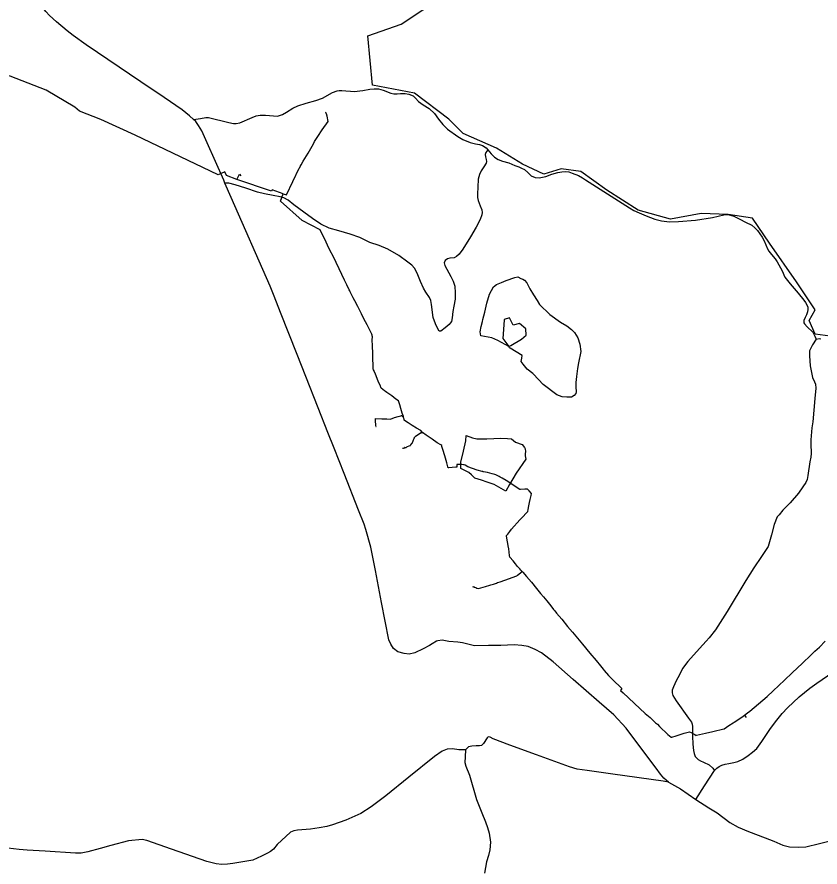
# Model space of a CAD drawing. Extents: x -789162 to -606354, y -1062736 to -945481.
# Drawn here: x -730974 to -727325, y -968607 to -964745 of the extents above; entities that cross this region are included whole.
import ezdxf

# ---------------------------------------------------------------- set-up
doc = ezdxf.new("R2010")
doc.units = 0
for name, color, linetype in [('_SIRSI VZTAHY_OP vodnich zdroju II stupne', 7, 'Continuous'), ('_SIRSI VZTAHY_SILNICE I TRIDY_STAV', 7, 'Continuous'), ('_SIRSI VZTAHY_SILNICE III TRIDY_STAV', 7, 'Continuous'), ('_SIRSI VZTAHY_VTL PLYNOVOD', 7, 'Continuous')]:
    doc.layers.add(name, color=color, linetype=linetype)

msp = doc.modelspace()

# ---------------------------------------------------------------- linework, layer by layer
at = {"layer": '_SIRSI VZTAHY_OP vodnich zdroju II stupne'}
msp.add_lwpolyline([(-727256.6, -966197.4), (-727346.4, -966185.2), (-727375, -966123.9), (-727346.4, -966075), (-727432.1, -965948.4), (-727554.6, -965772.8), (-727632.2, -965658.5), (-727742.5, -965642.1), (-727865, -965638.1), (-728003.8, -965662.6), (-728150.8, -965621.7), (-728293.7, -965531.9), (-728412.1, -965446.2), (-728501.9, -965433.9), (-728579.5, -965458.4), (-728677.5, -965413.5), (-728795.9, -965340), (-728947, -965274.7), (-729012.3, -965209.3), (-729167.5, -965090.9), (-729359.4, -965054.2), (-729379.8, -964829.6), (-729228.7, -964776.5), (-728538.7, -964319.2)], dxfattribs=at)
for points in [[(-728766.4, -966205.6), (-728738.9, -966241.9), (-728788.8, -966215.2), (-728815.8, -966201.8), (-728867, -966193.4), (-728869.4, -966175.7), (-728864.6, -966150.4), (-728858.7, -966127.6), (-728856.8, -966119.4), (-728849, -966085.5), (-728839.7, -966044.2), (-728827.1, -966003.6), (-728818.6, -965986.8), (-728808.5, -965970.7), (-728795.8, -965960.6), (-728773.1, -965951.3), (-728751.1, -965942), (-728712.6, -965927.6), (-728698.8, -965925.5), (-728684.5, -965932.1), (-728675.6, -965936.4), (-728667.4, -965941), (-728656.9, -965952.8), (-728644, -965979.1), (-728627.2, -966007.1), (-728610.3, -966033.3), (-728599.3, -966051), (-728552.2, -966095.6), (-728504.1, -966130.5), (-728475.3, -966148.3), (-728454.9, -966164.3), (-728440.5, -966177.9), (-728425.3, -966202.4), (-728416, -966230.4), (-728412.6, -966265.1), (-728422.3, -966315.9), (-728427.3, -966341.4), (-728432.4, -966378.7), (-728435, -966405.8), (-728434.5, -966424.4), (-728432.9, -966447), (-728434.3, -966456), (-728442.9, -966465), (-728454.6, -966472.5), (-728475.8, -966471.8), (-728496.7, -966470), (-728520.6, -966461.7), (-728583.2, -966413.8), (-728627.8, -966366.9), (-728630.6, -966364.6), (-728655.5, -966344.3), (-728674.1, -966321.7), (-728683.6, -966310.1), (-728680.8, -966294.3), (-728678.7, -966282.4), (-728733.1, -966249.1), (-728735.9, -966247.4), (-728738.9, -966241.9), (-728730.7, -966237.2), (-728682.2, -966209.1), (-728659.9, -966190.9), (-728661.3, -966160.8), (-728691, -966137.1), (-728719.5, -966144.7), (-728736.8, -966111.6), (-728759.8, -966118.6), (-728760, -966121.4)], [(-728932.5, -966645.4), (-728904.8, -966656), (-728884.4, -966661.7), (-728838.9, -966660.9), (-728776.2, -966658.5), (-728745.2, -966659.3), (-728726.5, -966661.7), (-728717.6, -966669.1), (-728708.2, -966676.6), (-728679.2, -966686.4), (-728668.7, -966700.9), (-728665.3, -966706), (-728663.2, -966718.4), (-728665.3, -966729), (-728665.3, -966738.4), (-728662.3, -966753.3), (-728706.2, -966817), (-728735.5, -966868.5), (-728752.5, -966898.3), (-728806.1, -966869), (-728837, -966858.5), (-728863.8, -966848.7), (-728893.1, -966839.8), (-728908.5, -966825.1), (-728920.7, -966813.8), (-728957.2, -966796.7), (-728957.2, -966767.5), (-728945.9, -966716.6), (-728934.3, -966670.6)]]:
    msp.add_lwpolyline(points, close=True, dxfattribs=at)
at = {"layer": '_SIRSI VZTAHY_SILNICE I TRIDY_STAV'}
for points in [[(-730172.1, -965211), (-730190.9, -965194.1), (-730223.3, -965166.6), (-730305.3, -965110.7), (-730411.5, -965039), (-730660.5, -964870.5), (-730719.8, -964828.7), (-730746.7, -964807.6), (-730794.6, -964766.5), (-730827.3, -964737.9), (-730843.7, -964719.2), (-730854, -964705.4), (-730865.5, -964684.7), (-730873.2, -964659.8), (-730883.6, -964616.6), (-730889.5, -964587.1), (-730893.9, -964571.6), (-730900.2, -964559.2), (-730906.6, -964545.7), (-730909, -964532.8), (-730910, -964511.8), (-730909.8, -964495.3), (-730910.5, -964485.7)], [(-730029.2, -965499), (-730034.6, -965486.5), (-730109.8, -965317.1), (-730135, -965262), (-730141.6, -965249.8), (-730149.8, -965237.6), (-730161.9, -965220.1), (-730172.1, -965211)], [(-728014.3, -968220.5), (-728034.6, -968202.8), (-728049.7, -968185.2), (-728069.6, -968158.1), (-728135, -968070.9), (-728205.6, -967975.6), (-728261.6, -967915.8), (-728328.4, -967857), (-728446.5, -967754.6), (-728538, -967675.1), (-728591, -967632.9), (-728619.2, -967618.4), (-728651.9, -967605.1), (-728680.3, -967599.9), (-728715, -967597.1), (-728776.1, -967599.5), (-728831.2, -967600.9), (-728895.7, -967601.3), (-728949.4, -967588.1), (-728971.4, -967584.6), (-729011.5, -967582.6), (-729042.2, -967576.7), (-729062.4, -967578.5), (-729068.3, -967581.2), (-729087.9, -967592.9), (-729099.4, -967600), (-729127.9, -967615.1), (-729167, -967633.2), (-729192.2, -967638.9), (-729215.1, -967637.1), (-729243.3, -967629.7), (-729263.7, -967614.2), (-729276.1, -967594.2), (-729283.8, -967574.1), (-729318.6, -967404.4), (-729345.4, -967260.2), (-729366.2, -967153.9), (-729389.1, -967073), (-729396.6, -967049.2), (-729421.8, -966985.4), (-729487.1, -966818.3), (-729533.1, -966704), (-729562, -966633.2), (-729605.1, -966520.9), (-729661.6, -966378.7), (-729701.4, -966278.2), (-729776.9, -966087), (-729805.3, -966012.5), (-729823.1, -965967.5), (-730001.3, -965564.6), (-730029.2, -965499)], [(-728014.3, -968220.5), (-727959, -968252), (-727888.6, -968299.6)], [(-727888.6, -968299.6), (-727830.1, -968337.1), (-727792.8, -968361.1), (-727734.6, -968403.9), (-727696.2, -968425.6), (-727649.8, -968445.6), (-727574.5, -968474.6), (-727535.5, -968489.2), (-727493.2, -968507.2), (-727464.3, -968514.8), (-727425, -968517.2), (-727388.7, -968514.2), (-727326.7, -968499.7), (-727255.2, -968481.1)]]:
    msp.add_lwpolyline(points, dxfattribs=at)
at = {"layer": '_SIRSI VZTAHY_SILNICE III TRIDY_STAV'}
for points in [[(-730172.1, -965211), (-730140.7, -965206), (-730116, -965202), (-730103.4, -965201.6), (-730011.2, -965224.2), (-729990, -965228.6), (-729978.7, -965228), (-729961.5, -965224.9), (-729905.7, -965200.9), (-729886.9, -965194.1), (-729868.9, -965190.8), (-729845.1, -965190.3), (-729791.2, -965194.5), (-729767.9, -965187.9), (-729749.6, -965177), (-729720.1, -965159.4), (-729697.4, -965147.6), (-729659.8, -965136.6), (-729616.1, -965123.7), (-729586.2, -965113.1), (-729540.8, -965088.4), (-729519, -965079.6), (-729510.7, -965078.1), (-729498.3, -965078.6), (-729479.5, -965080.5), (-729458, -965081.9), (-729441.9, -965083.1), (-729402.6, -965079.1), (-729371, -965072.2), (-729351.4, -965070.4), (-729331.3, -965070.7), (-729310.4, -965077), (-729274.9, -965090.5), (-729261.4, -965094.2), (-729247.2, -965093.2), (-729231.4, -965091.9), (-729210.4, -965092.1), (-729193.5, -965095.3), (-729174.7, -965103), (-729163.4, -965113), (-729149.7, -965128.1), (-729128.3, -965143.5), (-729101.2, -965159.8), (-729076.8, -965183.2), (-729058.2, -965208.4), (-729039.1, -965233.7), (-729018.5, -965254.8), (-728971.4, -965287.2), (-728948.9, -965301.2), (-728915.3, -965314.6), (-728890.1, -965321.3), (-728872.5, -965324.4), (-728858.8, -965328.1), (-728841.8, -965339.8), (-728834.8, -965348.9)], [(-728834.8, -965348.9), (-728843.6, -965360.5), (-728846.8, -965369), (-728845.8, -965379.6), (-728841.8, -965391.5), (-728840.7, -965400.5), (-728842.1, -965408.4), (-728853.5, -965425.4), (-728865.4, -965443.1), (-728872.6, -965459.5), (-728877.9, -965481.4), (-728880.4, -965518.1), (-728882.3, -965547.8), (-728882, -965564.5), (-728879.3, -965578.5), (-728874.3, -965590.4), (-728869, -965602.8), (-728861.4, -965620.3), (-728859.8, -965632.3), (-728861.8, -965643.5), (-728870, -965664.6), (-728887, -965698.9), (-728913.9, -965744), (-728948.2, -965799.5), (-728964.8, -965822.2), (-728976.5, -965833.1), (-728988.1, -965838.1), (-729006.6, -965839.9), (-729017.2, -965843.1), (-729028.6, -965850.5), (-729032.4, -965862), (-729029.8, -965873.9), (-729003, -965923.4), (-728992.2, -965945.6), (-728985, -965967.2), (-728982.4, -965998.1), (-728983.1, -966027.3), (-728988.6, -966058.5), (-728993.7, -966082.8), (-728996.9, -966111), (-729000.3, -966127.6), (-729005.7, -966135.6), (-729011.1, -966142.4), (-729028.1, -966156.7), (-729048.4, -966172.3), (-729055.4, -966171.4), (-729062.8, -966157.9), (-729073.1, -966138.3), (-729083.2, -966110.2), (-729091.3, -966050.3), (-729093.9, -966032), (-729100, -966018.8), (-729116.4, -965995.6), (-729127.3, -965977), (-729140.7, -965946.6), (-729156.1, -965907.9), (-729167.2, -965886.3), (-729179.9, -965872.2), (-729197.9, -965858.5), (-729238.8, -965828.6), (-729289.4, -965799.5), (-729328.9, -965782.8), (-729371.1, -965768.7), (-729415.6, -965747.2), (-729460.3, -965731.6), (-729511.9, -965716.6), (-729555.6, -965704.8), (-729593.8, -965685.2), (-729632.1, -965660.3), (-729671.5, -965630.9), (-729716.2, -965597.9), (-729741.7, -965577.5), (-729761.3, -965566.2), (-729777.8, -965561.5), (-729809.8, -965555.9), (-729849.1, -965548.1), (-729881.6, -965539.9), (-729935, -965522.6), (-729982.9, -965507.9), (-730011, -965500), (-730029.2, -965499)], [(-728834.8, -965348.9), (-728819.6, -965367), (-728805, -965381.6), (-728788.1, -965392.7), (-728767.5, -965399.3), (-728738.6, -965407.2), (-728711.4, -965419.4), (-728694.4, -965425.7), (-728681.2, -965430.8), (-728667.4, -965437), (-728652.1, -965451.4), (-728637.3, -965466), (-728619.5, -965473.8), (-728600.7, -965475.7), (-728571.7, -965468.9), (-728543.4, -965458.3), (-728516.5, -965451.3), (-728498.4, -965448.5), (-728481.7, -965447.2), (-728466.6, -965448.8), (-728450.8, -965453.8), (-728422.2, -965465.4), (-728404.8, -965475.4), (-728390, -965483.9), (-728258.1, -965569.2), (-728191.2, -965611.5), (-728170.6, -965623.7), (-728146.3, -965634.7), (-728115.6, -965647.3), (-728075.6, -965663.9), (-728045.1, -965671.4), (-728009.7, -965675.3), (-727968.3, -965673.9), (-727891.5, -965668.2), (-727814, -965655.2), (-727762.6, -965644.1), (-727745.9, -965642.7), (-727731.1, -965644.3), (-727716.3, -965649.3), (-727689, -965663.9), (-727664.2, -965677.4), (-727634.6, -965690.5), (-727620.5, -965702.5), (-727609.5, -965714.6), (-727588.5, -965745.1), (-727579, -965762.3), (-727563.9, -965798), (-727557.7, -965808.6), (-727546, -965823.5), (-727528.9, -965843.1), (-727519.4, -965856.9), (-727497.6, -965897.7), (-727484.5, -965926.3), (-727461.1, -965957.4), (-727424.2, -966000.1), (-727398.9, -966031.8), (-727391, -966042), (-727383.4, -966054.9), (-727380.6, -966062.8), (-727379.7, -966073.4), (-727381.2, -966084.8), (-727386.1, -966097.3), (-727392.7, -966110.5), (-727398.8, -966124), (-727398.8, -966133.5), (-727395.7, -966139.1), (-727383.2, -966152.2), (-727358.3, -966176.4), (-727348, -966194.8), (-727342.1, -966208)], [(-727342.1, -966208), (-727359.1, -966233.4), (-727372.1, -966261.6), (-727373.1, -966283.6), (-727369.1, -966329.3), (-727359.1, -966382), (-727349.6, -966402.1), (-727345.6, -966413.4), (-727344, -966431.7), (-727348, -966478), (-727358.3, -966583.6), (-727361.9, -966610.8), (-727366.5, -966665.3), (-727366.8, -966683.3), (-727365.4, -966727.2), (-727367.3, -966745), (-727370.7, -966765.9), (-727380, -966827.5), (-727384, -966845.8), (-727389.8, -966859.3), (-727403.8, -966878.8), (-727423.3, -966907.9), (-727461.2, -966952.4), (-727493.5, -966986), (-727511.3, -967007.1), (-727519.7, -967015.1), (-727533.2, -967049.9), (-727545.1, -967096.9), (-727561, -967149.8), (-727591.3, -967196.1), (-727625.3, -967247.4), (-727662, -967305.4), (-727747.3, -967445.5), (-727800.7, -967529.7), (-727828.3, -967564.8), (-727842.8, -967579.9), (-727872.2, -967613.4), (-727925.1, -967672.6), (-727949.4, -967704.5), (-727963.3, -967732.9), (-727978, -967761.2), (-727991.2, -967788.5), (-727996.2, -967802.5), (-727997, -967815.2), (-727994.1, -967827.4), (-727978.7, -967851.5), (-727922.1, -967930.6), (-727909.6, -967949.2), (-727906, -967957.3), (-727904.7, -967967.9), (-727904.7, -967983), (-727904.9, -968012.1), (-727902.5, -968048.3), (-727899.9, -968077.1), (-727897.3, -968090.4), (-727892, -968104.9), (-727879.2, -968117.9), (-727867.9, -968124.8), (-727854.8, -968129.8), (-727829.1, -968141.8), (-727812, -968157.3), (-727805.1, -968168.8)], [(-727342.1, -966208), (-727329.2, -966204.9), (-727320.7, -966207.3)], [(-727805.1, -968168.8), (-727794.5, -968157.9), (-727782.7, -968149.5), (-727771, -968144.3), (-727756.5, -968139.5), (-727739.8, -968136.1), (-727717.2, -968132.2), (-727698.5, -968126.8), (-727676, -968116.5), (-727651.8, -968100), (-727631.6, -968085), (-727612, -968068.1), (-727589, -968036.8), (-727550.1, -967977.8), (-727521.6, -967938.7), (-727497.4, -967909.8), (-727472.8, -967883.9), (-727419.1, -967832.8), (-727371, -967794.7), (-727339.5, -967771.2), (-727266.2, -967720.7)], [(-728014.3, -968220.5), (-728037.7, -968216.7), (-728266, -968184.5), (-728383.6, -968168.7), (-728429, -968162), (-728462.9, -968152), (-728613.3, -968096.6), (-728734.6, -968053), (-728811.1, -968023.8), (-728824.2, -968017.4), (-728832.5, -968015.7), (-728837.8, -968019.8), (-728854.3, -968044.8), (-728863.1, -968054.1), (-728872.6, -968056.2), (-728888.1, -968056.7), (-728907.6, -968057.2), (-728923.2, -968060.3), (-728935.9, -968074.6)], [(-728935.9, -968074.6), (-728966.4, -968074.4), (-728995.8, -968070.2), (-729019.8, -968071.3), (-729042.9, -968079.9), (-729076.6, -968103.9), (-729194, -968198.4), (-729298.9, -968282.5), (-729364.8, -968333.2), (-729411.9, -968363.1), (-729479.3, -968394.5), (-729541.1, -968415.3), (-729566.2, -968422.4), (-729600.6, -968428.9), (-729641.1, -968434.6), (-729699.8, -968439.6), (-729716.2, -968442), (-729731.9, -968448.7), (-729791.5, -968504.7), (-729808.9, -968525.4), (-729822.4, -968536.9), (-729835.9, -968544), (-729863.7, -968557.8), (-729902, -968575.9), (-729993.7, -968590.6), (-730018.3, -968593.9), (-730043.3, -968595.2), (-730069.5, -968591.9), (-730111.3, -968582), (-730271.6, -968525.4), (-730384.9, -968486.2), (-730405.8, -968481.8), (-730467.9, -968487.6), (-730547.4, -968508.4), (-730596.6, -968522.6), (-730652.5, -968537.9), (-730683, -968543.5), (-730708.8, -968543.5), (-730846.8, -968535.3), (-730928.2, -968529.4), (-730964.7, -968526.8), (-731016.6, -968521.2)], [(-728935.9, -968074.6), (-728937.4, -968105.8), (-728938.6, -968132), (-728934.5, -968148.7), (-728918.3, -968188.7), (-728885.5, -968299.3), (-728862, -968360.4), (-728844.8, -968401.2), (-728835.7, -968426.4), (-728828.3, -968453), (-728822.5, -968494.5), (-728825.6, -968529.2), (-728831.8, -968553.6), (-728840.2, -968583.5), (-728849.9, -968634.7)], [(-727888.6, -968299.6), (-727849.7, -968238), (-727805.1, -968168.8)]]:
    msp.add_lwpolyline(points, dxfattribs=at)
at = {"layer": '_SIRSI VZTAHY_VTL PLYNOVOD'}
for points in [[(-729974.7, -965482.9), (-730022, -965465), (-730030, -965448), (-730060, -965462), (-730438, -965281), (-730594, -965210), (-730691, -965172), (-730712, -965155), (-730842, -965077), (-731006, -965014), (-731130, -964986), (-731398, -964970), (-731869, -964882), (-731914, -964875.6), (-731922.3, -964861.3), (-731990.7, -964875.1), (-732002.6, -964829.2), (-732038.3, -964839.4), (-732076.9, -964843.1), (-732102.1, -964822.8), (-732104.4, -964808)], [(-729691.4, -965432), (-729691.4, -965431.9), (-729689.4, -965428.5), (-729687.1, -965424.3), (-729682.3, -965415.7), (-729673.8, -965399.9), (-729650.5, -965362.7), (-729633.4, -965331.2), (-729624.6, -965314.9), (-729622.3, -965310.7), (-729607.3, -965287.2), (-729587.4, -965257.1), (-729560.1, -965219.7), (-729564.3, -965195.5), (-729566.7, -965190), (-729566.9, -965188.9), (-729571.3, -965178.3), (-729571.7, -965176.8), (-729571.8, -965176.5)], [(-729765, -965548.2), (-729750, -965552.5), (-729691.4, -965432)], [(-729974.7, -965482.9), (-729963.8, -965458.9), (-729957.8, -965465.8)], [(-729765, -965548.2), (-729815, -965530), (-729818, -965536), (-729974.7, -965482.9)], [(-729569.5, -965768.4), (-729596, -965712), (-729678, -965669), (-729777, -965581), (-729765, -965548.2)], [(-729356.7, -966302.9), (-729357.7, -966273.3), (-729359.5, -966238.6), (-729360.7, -966210.8), (-729359.3, -966197.6), (-729359.7, -966192.5), (-729360.5, -966188), (-729361.3, -966186.5), (-729361.3, -966186.5), (-729361.6, -966185.8), (-729362.9, -966183.4), (-729369.7, -966170.3), (-729383.7, -966143.1), (-729397.6, -966115.4), (-729408.8, -966093.6), (-729426.1, -966060.6), (-729439.2, -966034.3), (-729446.1, -966020.2), (-729452.4, -966007.9), (-729460.1, -965992.8), (-729462.5, -965988.1), (-729464.4, -965984.5), (-729475.7, -965962.1), (-729485.3, -965940.6), (-729497.7, -965913.9), (-729510.3, -965888.2), (-729523.6, -965860.4), (-729538, -965831.7), (-729550.7, -965806.3), (-729563.5, -965780.9), (-729569.5, -965768.4)], [(-729356.7, -966302.9), (-729356.2, -966302.9), (-729355.6, -966302.8)], [(-729218.6, -966559.5), (-729223.2, -966544.5), (-729229.8, -966523.6), (-729235.1, -966506.3), (-729240.7, -966489), (-729252.4, -966480.6), (-729271.5, -966466.5), (-729293.4, -966451.1), (-729300.1, -966446.3), (-729303.7, -966443.8), (-729312, -966436.8), (-729312.3, -966436.6), (-729319.2, -966431.1), (-729321.4, -966426.4), (-729322.5, -966423.3), (-729322.5, -966423.2), (-729322.9, -966422.2), (-729333.2, -966398.6), (-729345.6, -966368), (-729351.5, -966353.1), (-729351.6, -966352.8), (-729351.6, -966352.8), (-729353.7, -966348.3), (-729355.6, -966342.8), (-729355.6, -966337.8), (-729355.8, -966321.8), (-729356.7, -966302.9)], [(-729343.6, -966605.2), (-729342.8, -966605.1), (-729343.1, -966601.6), (-729343.6, -966595.9), (-729344.4, -966581.8), (-729344.9, -966575.3), (-729344.9, -966575.2), (-729345, -966574.6), (-729344.5, -966568.7), (-729315.6, -966570.5), (-729294.2, -966570.5), (-729277.7, -966571.4), (-729259.2, -966564.3), (-729242.6, -966559.2), (-729230, -966556.4), (-729227.1, -966555.7), (-729225.4, -966555.4), (-729222.9, -966560.7), (-729221.3, -966560.3), (-729220.8, -966560.2)], [(-729220.8, -966560.2), (-729221, -966559.7), (-729220.8, -966559.7), (-729220.5, -966559.6), (-729220.1, -966559.5), (-729220, -966559.9)], [(-729220.8, -966560.2), (-729220.4, -966560), (-729220, -966559.9)], [(-729220, -966559.9), (-729219.5, -966559.8), (-729218.6, -966559.5)], [(-729131.5, -966632.2), (-729132.7, -966630.8), (-729138.5, -966623.2), (-729158.8, -966613.5), (-729178.6, -966600.5), (-729196.5, -966588.8), (-729212.6, -966578.5), (-729214.2, -966576.9), (-729215.3, -966573.9), (-729215.4, -966572.5), (-729215.4, -966572.5), (-729215.8, -966568.5), (-729217.9, -966561.6), (-729218.4, -966560.1), (-729218.6, -966559.5)], [(-729212.3, -966701.4), (-729211.8, -966701.3), (-729209, -966700.8), (-729207.6, -966700.6), (-729206.4, -966700.1), (-729205.1, -966699.3), (-729204.2, -966698.8), (-729203.6, -966698.5), (-729203.5, -966698.5), (-729202.5, -966697.9), (-729199.2, -966696.1), (-729192.4, -966692.9), (-729187.4, -966691.4), (-729186.7, -966690.9), (-729185.7, -966690), (-729184.5, -966688), (-729180.4, -966682.6), (-729179.8, -966681.8), (-729179.7, -966681.8), (-729177.7, -966679), (-729176.5, -966676.9), (-729175.2, -966674.3), (-729173.7, -966670.2), (-729171.9, -966665.3), (-729170.7, -966662.3), (-729169.6, -966659.5), (-729168.2, -966655.6), (-729167.8, -966654.9), (-729167.4, -966654.2), (-729166.3, -966653.1), (-729164.2, -966651.2), (-729162.6, -966649.7), (-729138.3, -966632.2), (-729137.9, -966632.3), (-729137.4, -966632.3), (-729135.3, -966633.6), (-729134.4, -966634), (-729133.8, -966634), (-729133, -966633.4), (-729132.8, -966633.2)], [(-729132, -966632.6), (-729132.2, -966632.3), (-729132.4, -966632.5), (-729132.4, -966632.5), (-729132.6, -966632.6), (-729133, -966632.9), (-729132.8, -966633.2)], [(-729132, -966632.6), (-729132.4, -966632.9), (-729132.8, -966633.2)], [(-729131.5, -966632.2), (-729131.9, -966632.5), (-729132, -966632.6)], [(-728679.4, -967263.5), (-728680.5, -967262.6), (-728684.8, -967257.8), (-728684.8, -967257.7), (-728689.6, -967252.3), (-728699.4, -967240.7), (-728708.9, -967228.9), (-728719.9, -967215.5), (-728734.3, -967198.3), (-728735.4, -967190.9), (-728737.1, -967175.4), (-728739.5, -967161), (-728742, -967147), (-728743.6, -967136.4), (-728746.2, -967122), (-728749.5, -967102.6), (-728749.4, -967101.7), (-728749.1, -967101.1), (-728746.9, -967098), (-728743.6, -967093.9), (-728735, -967082.9), (-728726.7, -967072.3), (-728689.5, -967029.4), (-728676.8, -967016.6), (-728659.1, -966997.6), (-728653.5, -966991.5), (-728651.8, -966982.1), (-728648.3, -966965.6), (-728645, -966950.9), (-728641.7, -966936.3), (-728638.3, -966919), (-728636.3, -966908.9), (-728646.4, -966898.1), (-728653.6, -966889.8), (-728662.4, -966889.4), (-728666.4, -966889.6), (-728686.8, -966891.8), (-728688, -966892), (-728689.8, -966891.5), (-728723.5, -966868.6), (-728743.7, -966855.5), (-728750.7, -966851.2), (-728770, -966839.7), (-728779.2, -966834.7), (-728783.5, -966832.5), (-728783.8, -966832.3), (-728783.8, -966832.3), (-728789.2, -966829.5), (-728798.9, -966824.5), (-728803, -966822.6), (-728814.8, -966819.9), (-728836.4, -966814.9), (-728854.8, -966810.7), (-728855.7, -966810.5), (-728856.3, -966810.4), (-728857.4, -966810.1), (-728857.9, -966810), (-728859, -966809.7), (-728859.6, -966809.6), (-728860.5, -966809.4), (-728883.1, -966803.1), (-728925.5, -966788.5), (-728938.2, -966780.6), (-728941.7, -966779.1), (-728945, -966778.8), (-728953.3, -966778.5), (-728961.8, -966778.3), (-728967.8, -966778.2), (-728973.3, -966777.5), (-728974.8, -966777.7), (-728975.4, -966778), (-728975.6, -966778.1), (-728976.2, -966778.9), (-728975.7, -966786.5), (-728975.3, -966788.8), (-728975.8, -966789.5), (-728976.5, -966789.9), (-728980.1, -966790.2), (-728997.4, -966792), (-729011.8, -966793.5), (-729013.7, -966793.3), (-729014.7, -966792.7), (-729015.5, -966791.9), (-729016, -966790.4), (-729016.4, -966788.6), (-729021.7, -966770.3), (-729030.6, -966738.9), (-729039, -966709.3), (-729043.3, -966695.3), (-729044.3, -966691.3), (-729048.3, -966688.7), (-729064.4, -966678.7), (-729087.4, -966662.9), (-729087.4, -966662.9), (-729114.4, -966644.2), (-729131.1, -966632.7), (-729131.5, -966632.2)], [(-729222.4, -966704.3), (-729219.5, -966704), (-729217.4, -966702.9), (-729215.4, -966702.2), (-729213.4, -966701.6)], [(-729213.4, -966701.6), (-729213.3, -966701.7), (-729213.1, -966701.7), (-729212.3, -966701.5), (-729212.3, -966701.4)], [(-729213.4, -966701.6), (-729213.2, -966701.6)], [(-729212.4, -966701.4), (-729212.4, -966701.2), (-729212.6, -966701.2), (-729213.3, -966701.3), (-729213.2, -966701.6)], [(-729213.2, -966701.6), (-729212.8, -966701.5), (-729212.4, -966701.4)], [(-729212.4, -966701.4), (-729212.3, -966701.4)], [(-728896.4, -967334.5), (-728896.1, -967334.6), (-728889.5, -967337.2), (-728884.9, -967339), (-728878.8, -967341.4), (-728878, -967341.1), (-728871.8, -967339.3), (-728867, -967337.9), (-728845.1, -967331.5), (-728825.1, -967325.8), (-728820.3, -967324.4), (-728808.8, -967321.1), (-728795, -967316.3), (-728790.3, -967314.7), (-728777.9, -967310.4), (-728757.9, -967303.6), (-728753.1, -967301.9), (-728740.8, -967297.7), (-728702.2, -967283.7), (-728699.3, -967281.1), (-728693.2, -967275.7), (-728684.2, -967268.7), (-728683.3, -967267.6), (-728682.1, -967266.4), (-728680.8, -967264.8)], [(-728680, -967264.2), (-728680.2, -967264), (-728680.6, -967264.3), (-728680.8, -967264.5), (-728680.8, -967264.5), (-728680.9, -967264.7), (-728680.8, -967264.8)], [(-728680, -967264.2), (-728680.4, -967264.5), (-728680.8, -967264.8)], [(-728679.4, -967263.5), (-728679.9, -967264), (-728680, -967264.2)], [(-728679.4, -967263.5), (-728679, -967264), (-728676, -967267), (-728659, -967287), (-728636, -967313), (-728613, -967341), (-728595, -967364), (-728582, -967379), (-728567, -967397), (-728549, -967420), (-728536, -967436), (-728530, -967442), (-728522, -967453), (-728499, -967481), (-728472, -967514), (-728450, -967540), (-728427, -967567), (-728405, -967594), (-728371, -967635), (-728343, -967669), (-728323, -967693), (-728310, -967707), (-728306, -967714), (-728286, -967736), (-728260, -967762), (-728233, -967788), (-728226, -967796), (-728231, -967805), (-728220, -967816), (-728144, -967886), (-728119, -967909), (-728097, -967928), (-728088, -967937), (-728072, -967952), (-728064, -967958), (-728054, -967968), (-728016, -968004), (-728002, -968017), (-727998, -968016), (-727978, -968010), (-727960, -968005), (-727942, -967999), (-727917.7, -967992), (-727910, -967996), (-727894.5, -968004.7), (-727894.4, -968004.8), (-727894, -968005), (-727888, -968009), (-727886, -968008), (-727872, -968005), (-727845, -967999), (-727812, -967991), (-727761.6, -967979.5), (-727761, -967979), (-727739, -967964), (-727719, -967951), (-727715, -967948), (-727681, -967926), (-727667.6, -967916.2)], [(-728897, -967334.2), (-728897.3, -967334.1), (-728897.5, -967334), (-728897.6, -967334), (-728897.6, -967334), (-728898.4, -967333.6), (-728899.3, -967335.1), (-728903.4, -967333.5), (-728903.3, -967333.2)], [(-728897, -967334.2), (-728896.9, -967333.9), (-728896.6, -967334.1), (-728896.4, -967334.1), (-728896.3, -967334.2), (-728896.4, -967334.5)], [(-728897, -967334.2), (-728896.7, -967334.4), (-728896.4, -967334.5)], [(-727667.6, -967916.2), (-727654.1, -967906.3), (-727644, -967899), (-727565, -967832), (-727538, -967806), (-727486, -967757), (-727452, -967724), (-727405, -967680), (-727367, -967644), (-727348, -967626), (-727328, -967608), (-727302, -967581)], [(-727667.6, -967916.2), (-727665.7, -967919.5), (-727665.5, -967919.9)], [(-727665.5, -967919.9), (-727665.9, -967920.2), (-727665.7, -967920.6), (-727665.5, -967920.9), (-727665.4, -967921), (-727665, -967920.8)], [(-727665.5, -967919.9), (-727665.2, -967920.4), (-727665.2, -967920.4), (-727665, -967920.8)], [(-727665, -967920.8), (-727664.8, -967921.2), (-727661.1, -967927.5)]]:
    msp.add_lwpolyline(points, dxfattribs=at)

doc.saveas('drawing.dxf')
